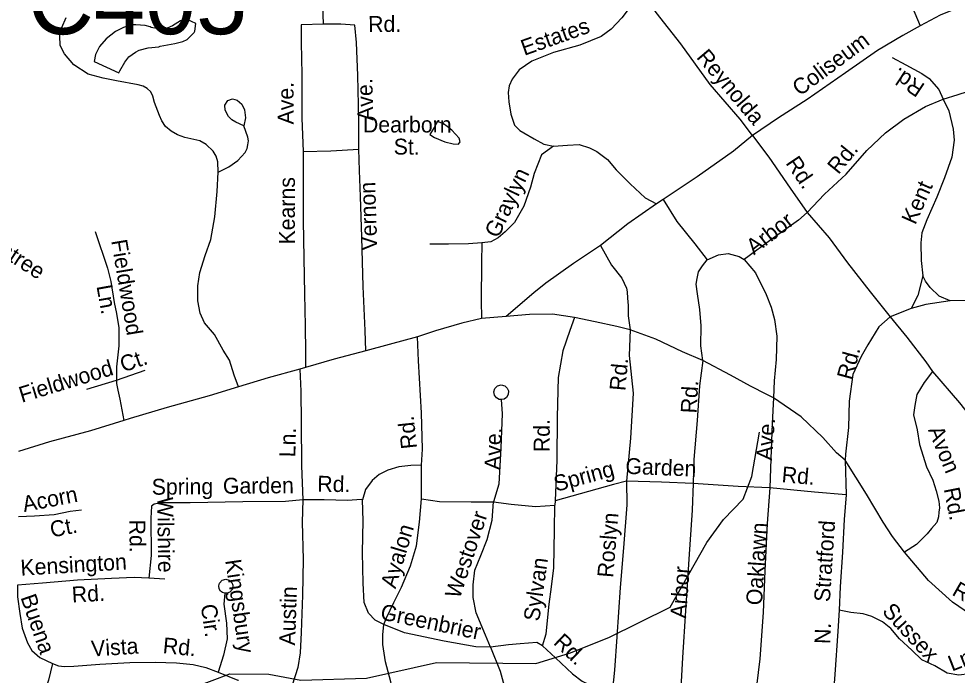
# Model space of a CAD drawing. Extents: x 1547597 to 1699558, y 810033 to 920809.
# Drawn here: x 1618156 to 1623759, y 860880 to 864801 of the extents above; entities that cross this region are included whole.
import ezdxf

# ---------------------------------------------------------------- set-up
doc = ezdxf.new("R2010")
doc.units = 0
for name, color, linetype in [('Exist Hydrographic Creek Single Shore', 7, 'Continuous'), ('Exist Hydrographic Misc Water Feature', 7, 'Continuous'), ('Exist Road Non-System Type 51', 7, 'Continuous'), ('Exist Road Non-System Type 51 Label', 7, 'Continuous'), ('Exist Road Secondary Structure Culvert Number Label', 7, 'Continuous')]:
    doc.layers.add(name, color=color, linetype=linetype)

msp = doc.modelspace()

# ---------------------------------------------------------------- linework, layer by layer
at = {"layer": 'Exist Hydrographic Creek Single Shore'}
msp.add_lwpolyline([(1618887.7, 860689), (1619415.7, 860888.3), (1619648.8, 860886.9), (1619840.7, 860850.2), (1620232.8, 860861.9), (1620650.8, 860955.3), (1621242.8, 860949.7), (1621443.8, 861011.3), (1621679.4, 861104.8), (1622045.6, 861286.4), (1622264.9, 861672.7), (1622362.8, 861810), (1622480.8, 861932.3), (1622532.7, 862065.9), (1622577.8, 862330.8)], dxfattribs=at)
at = {"layer": 'Exist Hydrographic Misc Water Feature'}
msp.add_line((1618606.4, 864545.7), (1618753.6, 864478), dxfattribs=at)
for points in [[(1619213.2, 864772), (1619162, 864795.7), (1619146, 864795.9), (1619121.9, 864788.2), (1619073.6, 864758.9), (1619041.4, 864745.3), (1618977.4, 864742.3), (1618945.5, 864748.7), (1618939.5, 864752.8), (1618909.9, 864759.7), (1618853.8, 864764), (1618829.8, 864764.3), (1618781.6, 864749), (1618733.3, 864723.7), (1618676.7, 864680.4), (1618638.1, 864635), (1618613.5, 864587.3), (1618606.4, 864545.7)], [(1618753.6, 864478), (1618760.1, 864489.3), (1618788.8, 864540.9), (1618813.2, 864572.6), (1618853.6, 864602), (1618875, 864613.8), (1618927.8, 864626.9), (1618991.9, 864634.1), (1619000, 864638), (1619088.1, 864652.8), (1619136.3, 864664), (1619160.5, 864677.7), (1619203, 864719.1), (1619207.1, 864727.1), (1619213.2, 864772)], [(1620635.4, 864151.4), (1620610.3, 864109.4), (1620637.4, 864091.6), (1620700.4, 864065.4), (1620748.9, 864052.8), (1620781.5, 864052.4), (1620790.5, 864065.4), (1620785.5, 864087.1), (1620740.9, 864135.3), (1620714.1, 864156.5), (1620692, 864172.7), (1620656.2, 864186.3), (1620635.4, 864151.4)]]:
    msp.add_lwpolyline(points, dxfattribs=at)
at = {"layer": 'Exist Road Non-System Type 51'}
for p, q in [((1622003.1, 863720.4), (1621963.5, 863695.6)), ((1623483.3, 863069.8), (1623359.3, 863019.8)), ((1621066.6, 863021.8), (1620918.5, 863010.2)), ((1621204.6, 863033.6), (1621066.6, 863021.8)), ((1621342.5, 863037.2), (1621204.6, 863033.6)), ((1621474, 863017.1), (1621342.5, 863037.2)), ((1618739.9, 862643.1), (1618911.1, 862701.7)), ((1619867, 862717.5), (1619834.8, 862708)), ((1618562.2, 862588.9), (1618739.9, 862643.1)), ((1623090.8, 862164), (1623095.2, 861958.2)), ((1620560.5, 861933.6), (1620559.6, 862135.3)), ((1621359.3, 861921.6), (1621357, 861895.6)), ((1619026.9, 861452.6), (1618933, 861460.2))]:
    msp.add_line(p, q, dxfattribs=at)
for points in [[(1623402.4, 865857.2), (1623416.8, 865768.8), (1623401.5, 865565.2), (1623372.7, 865399.7), (1623359.2, 865296.1), (1623359.9, 865224.1), (1623378.6, 865149.9), (1623403.2, 865069.5), (1623435.9, 864983), (1623489.9, 864872.2), (1623538.4, 864758.4)], [(1619974.7, 864768.5), (1619970.6, 864882.4), (1619972.6, 865036.9)], [(1624620.7, 865036.2), (1624520.4, 865013.8), (1624387.1, 864988), (1624207, 864957), (1624014.7, 864930.1), (1623874.3, 864898), (1623740.6, 864856.7), (1623658, 864822.6), (1623538.4, 864758.4)], [(1621873.7, 864967.5), (1621826.7, 864898.2), (1621757.2, 864805.5), (1621692.2, 864738.6), (1621633.5, 864695.6), (1621505, 864643.6), (1621348.4, 864598.3), (1621219.7, 864548.3), (1621142.8, 864495.6), (1621102, 864440.4), (1621084.4, 864401), (1621077, 864359.5), (1621081.7, 864304.8), (1621094.6, 864230.7), (1621115.5, 864166.2), (1621148.1, 864132.7), (1621171.3, 864119.5)], [(1622537.2, 864104.5), (1622462.5, 864200.3), (1622284, 864409), (1622108.3, 864651.7), (1621961.6, 864838), (1621873.7, 864967.5)], [(1619346.8, 863885.3), (1619343.9, 863947.2), (1619335.1, 863979.6), (1619316.9, 864009.6), (1619273.7, 864050.3), (1619236.1, 864071.1), (1619146.5, 864092.5), (1619104.4, 864107.2), (1619065.2, 864129.2), (1619032, 864158), (1619010.3, 864190.7), (1618996.3, 864223.4), (1618965.2, 864300.3), (1618955.6, 864338.9), (1618944.5, 864363.5), (1618921.5, 864383.8), (1618898.8, 864397.7), (1618868, 864406.7), (1618738.6, 864431), (1618658.8, 864446.2), (1618569.5, 864469.6), (1618484.3, 864525), (1618429.7, 864591.7), (1618402.4, 864640.3), (1618401.4, 864698.1), (1618412.2, 864747.9), (1618439.1, 864807.4)], [(1619974.7, 864768.5), (1619842.7, 864764.7), (1619841, 864658.7), (1619845.9, 864468.7), (1619845.6, 864207), (1619854.2, 864008.9)], [(1620186.1, 864021.6), (1620187.1, 864199.4), (1620179.4, 864461.3), (1620172.8, 864659.4), (1620162.5, 864763.5), (1620078.5, 864768.8), (1619974.7, 864768.5)], [(1623538.4, 864758.4), (1623433.6, 864700.3), (1623282.3, 864610.7), (1623092.3, 864477.9), (1622862.9, 864319), (1622692.9, 864208.7), (1622537.2, 864104.5)], [(1623370.3, 864568.9), (1623451.4, 864525.6), (1623548.4, 864474), (1623592, 864443.3), (1623648.7, 864378.3), (1623675.8, 864320)], [(1623675.8, 864320), (1623764.2, 864348.6), (1623870.6, 864382.9), (1623952.5, 864377.4), (1624093.2, 864397), (1624195.3, 864409.2), (1624239.5, 864411), (1624358.4, 864430)], [(1624358.4, 864430), (1624392.1, 864294.8), (1624399.5, 864190.3), (1624390.2, 864118.5), (1624376.4, 864044.7), (1624351.4, 863983.2), (1624310.1, 863903.9), (1624244.8, 863812.9), (1624209.4, 863735.6), (1624186.4, 863666), (1624172.9, 863582.3), (1624163, 863462.6), (1624155.6, 863382.7), (1624116.3, 863297.5), (1624077.4, 863234), (1624040.7, 863192.7), (1624000.2, 863159.3), (1623963.8, 863139.9), (1623907.7, 863126.8), (1623823.7, 863118.3), (1623717.8, 863116)], [(1619499.3, 864160.6), (1619451.7, 864183.4), (1619428.8, 864197.8), (1619408.2, 864216.1), (1619388.4, 864254.9), (1619385.4, 864285.6), (1619404.7, 864312.4), (1619431.9, 864321.6), (1619459.8, 864315.3), (1619488.5, 864290.5), (1619502.9, 864256.6), (1619510.1, 864208.4), (1619499.3, 864160.6)], [(1622864, 863644.4), (1622967.4, 863753), (1623097, 863871.7), (1623219.3, 864013.7), (1623330.9, 864119.8), (1623440.1, 864201.9), (1623569.3, 864277.7), (1623675.8, 864320)], [(1623675.8, 864320), (1623708.6, 864251.5), (1623734.8, 864141.1), (1623741.6, 864075.1), (1623728, 863973.3), (1623684, 863850.1), (1623638.1, 863735), (1623577.9, 863599.9), (1623548.7, 863522.5), (1623541.7, 863462.6), (1623544, 863356.7), (1623554.5, 863264.6)], [(1619346.8, 863885.3), (1619409.3, 863916.3), (1619463.9, 863953.4), (1619508.5, 864002.5), (1619519.4, 864024.9), (1619523.4, 864048.2), (1619526.7, 864071.4), (1619524.2, 864094.2), (1619499.3, 864160.6)], [(1621171.3, 864119.5), (1621232.4, 864084), (1621291.8, 864051), (1621347.9, 864040.2)], [(1622537.2, 864104.5), (1622423, 864010.4), (1622206.1, 863857.5), (1622003.1, 863720.4)], [(1622537.2, 864104.5), (1622634.6, 863973.7), (1622761.8, 863788.8), (1622864, 863644.4)], [(1619854.2, 864008.9), (1619853.7, 863845), (1619853.4, 863595.3), (1619857.7, 863371.3), (1619862.2, 863157.3), (1619865.1, 862967.3), (1619868.5, 862809.3), (1619867, 862717.5)], [(1619854.2, 864008.9), (1620018.2, 864012.2), (1620186.1, 864021.6)], [(1620228.3, 862817.6), (1620224.1, 862939.6), (1620212.6, 863201.6), (1620203.4, 863495.5), (1620195.5, 863739.6), (1620190.1, 863893.6), (1620186.1, 864021.6)], [(1621347.9, 864040.2), (1621276.9, 863987.3), (1621232.5, 863876.5)], [(1621347.9, 864040.2), (1621433, 864045.8), (1621501.9, 864049), (1621564.5, 864029), (1621608.1, 864008.3), (1621671.4, 863960.9), (1621722.5, 863898.8), (1621806.6, 863814.6), (1621895.8, 863732), (1621963.5, 863695.6)], [(1619467.5, 862602.1), (1619442.7, 862672.5), (1619413.3, 862760.8), (1619375.4, 862821.2), (1619324.9, 862914.2), (1619264.1, 862985.1), (1619239.1, 863041.6), (1619224.4, 863115.8), (1619225.8, 863205.6), (1619237, 863285.4), (1619268.7, 863386.8), (1619302.2, 863482.2), (1619326.4, 863617.8), (1619340.9, 863769.4), (1619346.8, 863885.3)], [(1621232.5, 863876.5), (1621211.2, 863795.1), (1621171.3, 863681.6), (1621115.9, 863584.7), (1621060.9, 863527.6), (1621018.4, 863492.2), (1620974.1, 863469.1), (1620920.1, 863462)], [(1621963.5, 863695.6), (1621793.4, 863575), (1621628.7, 863446.7)], [(1622003.1, 863720.4), (1622085, 863590.7), (1622192.8, 863457.1), (1622265.5, 863360.3)], [(1622864, 863644.4), (1622811.6, 863598.4), (1622661, 863489.8), (1622487.4, 863363.4)], [(1622864, 863644.4), (1622995.4, 863492.3), (1623104.8, 863342.6), (1623240.1, 863169.9), (1623359.3, 863019.8)], [(1618612.7, 863529.9), (1618685.7, 863311.2), (1618704.9, 863230.7), (1618725.7, 863105.8), (1618739, 863039.6), (1618752.4, 862955.6), (1618752.6, 862847.4), (1618739.8, 862721.5), (1618739.9, 862643.1)], [(1620920.1, 863462), (1620842, 863457.2), (1620722.3, 863455.2), (1620610.2, 863454.9)], [(1620920.1, 863462), (1620918.1, 863343.9), (1620916.3, 863118.3), (1620918.5, 863010.2)], [(1621628.7, 863446.7), (1621468.6, 863339.4), (1621301.9, 863220.7), (1621232.1, 863163.9), (1621066.6, 863021.8)], [(1621628.7, 863446.7), (1621694.7, 863329.4), (1621755.8, 863251.8), (1621783.9, 863190.7), (1621788.8, 863169.2), (1621791.1, 863132.5), (1621794.6, 863088.4), (1621795.4, 863025.5), (1621807, 862942.9)], [(1622265.5, 863360.3), (1622332.9, 863391.5), (1622391.7, 863397.9), (1622456.8, 863380), (1622487.4, 863363.4)], [(1622240.4, 862760), (1622228.9, 862847.6), (1622230.5, 862966.5), (1622223.1, 863064.8), (1622208.6, 863156.9), (1622200.2, 863215.1), (1622206.2, 863248.8), (1622214.6, 863288.8), (1622237.5, 863325.6), (1622265.5, 863360.3)], [(1622487.4, 863363.4), (1622553.9, 863282.3), (1622617.7, 863153.3), (1622648.3, 863077.9), (1622669, 863005), (1622682.2, 862904.2), (1622677.2, 862765.4), (1622665.7, 862638.2), (1622662.4, 862535.8)], [(1623554.5, 863264.6), (1623524.5, 863147.2), (1623483.3, 863069.8)], [(1623717.8, 863116), (1623652.3, 863143), (1623597.1, 863195.9), (1623569.9, 863234.3), (1623554.5, 863264.6)], [(1623717.8, 863116), (1623571.7, 863094.4), (1623483.3, 863069.8)], [(1620918.5, 863010.2), (1620800.3, 862982.1), (1620643.7, 862936.7), (1620537.3, 862900.4)], [(1621474, 863017.1), (1621445.7, 862937.8), (1621403.7, 862818.2), (1621375.7, 862658.9), (1621370, 862421.3), (1621368.2, 862163.4), (1621359.3, 861921.6)], [(1621807, 862942.9), (1621726.1, 862962.9), (1621596.6, 862990.4), (1621474, 863017.1)], [(1623359.3, 863019.8), (1623291.6, 862960.1), (1623226.2, 862853.1), (1623186.6, 862784.3), (1623136.5, 862675.6), (1623113.9, 862516.2), (1623110.2, 862358.6), (1623091.8, 862201.1), (1623090.8, 862164)], [(1623359.3, 863019.8), (1623458.7, 862899.9), (1623572.6, 862752.2), (1623611.9, 862694.2)], [(1621807, 862942.9), (1621800.4, 862789.2), (1621823.8, 862564.3), (1621807.7, 862296.7), (1621784.7, 862039.2)], [(1622240.4, 862760), (1622118.3, 862811.2), (1621959.8, 862887.2), (1621807, 862942.9)], [(1620537.3, 862900.4), (1620366.7, 862855.3), (1620228.3, 862817.6)], [(1620559.6, 862135.3), (1620566.1, 862229.3), (1620561.3, 862447.3), (1620542, 862757.4), (1620537.3, 862900.4)], [(1620228.3, 862817.6), (1620039.5, 862766.6), (1619867, 862717.5)], [(1622240.4, 862760), (1622220, 862607.6), (1622206.8, 862401.1), (1622187, 862168.2), (1622182.1, 862024.4)], [(1622662.4, 862535.8), (1622622.8, 862557.3), (1622525.4, 862606.8), (1622404.9, 862671.3), (1622240.4, 862760)], [(1619834.8, 862708), (1619644.3, 862655.2), (1619467.5, 862602.1)], [(1619834.8, 862708), (1619840.2, 862576), (1619841.2, 862392.1), (1619843.3, 862130.3), (1619851.2, 861928.2)], [(1623611.9, 862694.2), (1623561.4, 862628.8), (1623518.5, 862555.9), (1623505.6, 862490.9), (1623498.7, 862435), (1623519.1, 862344.9), (1623533.5, 862258.8), (1623576.4, 862125.3), (1623613.8, 862044.9), (1623634.3, 861981.4), (1623649.3, 861919.7), (1623652.9, 861880.3), (1623649.7, 861853.4), (1623647.4, 861826.2), (1623636.7, 861791.9), (1623606.3, 861757.1), (1623578.8, 861725.1), (1623515.8, 861660.2), (1623444.3, 861614.7)], [(1623611.9, 862694.2), (1623773, 862506.4), (1623855.1, 862403.1), (1623916.3, 862322.3)], [(1618739.9, 862643.1), (1618740, 862622.1), (1618746.7, 862582.3), (1618760, 862529.3), (1618782.2, 862400.9)], [(1621037, 862526.1), (1621023.2, 862527.4), (1621007.6, 862536.1), (1620995.7, 862551.9), (1620992.3, 862572.2), (1620998.5, 862591.5), (1621013.8, 862607.4), (1621035.4, 862613.6), (1621057.7, 862607.9), (1621072, 862595.2), (1621079.9, 862577.8), (1621078.4, 862556.5), (1621068.9, 862539.2), (1621053.3, 862529), (1621037, 862526.1)], [(1619467.5, 862602.1), (1619292.9, 862548.9), (1619042, 862479.1), (1618821.1, 862412.8), (1618782.2, 862400.9)], [(1621037, 862526.1), (1621041.6, 862440.1), (1621034.5, 862238.2), (1621021.3, 862020.5), (1620989.8, 861915.1)], [(1622662.4, 862535.8), (1622655.2, 862383.6), (1622645.9, 862171.9), (1622639.3, 861999.7)], [(1623090.8, 862164), (1623038.8, 862208.1), (1622956.4, 862299.4), (1622826.7, 862423.5), (1622662.4, 862535.8)], [(1618782.2, 862400.9), (1618584.3, 862340.5), (1618339.4, 862274.6), (1618154.7, 862215.8)], [(1623444.3, 861614.7), (1623371.9, 861707.8), (1623317.8, 861793.8), (1623216.7, 861961.4), (1623090.8, 862164)], [(1620559.6, 862135.3), (1620496.7, 862132.4), (1620424.5, 862123.5), (1620360.3, 862104.6), (1620308.1, 862079.2), (1620265.6, 862042.1), (1620226.9, 861988.6), (1620208.8, 861926.7)], [(1621784.7, 862039.2), (1621707.6, 862018.4), (1621507, 861963.4), (1621359.3, 861921.6)], [(1621784.7, 862039.2), (1621785.6, 861897.3), (1621765.8, 861639.8), (1621746.2, 861404.3), (1621725.8, 861108.7), (1621712.8, 860909.1), (1621701.8, 860795)], [(1622182.1, 862024.4), (1621993.5, 862032.2), (1621784.7, 862039.2)], [(1622182.1, 862024.4), (1622177.1, 861865.9), (1622157.3, 861572.6), (1622137.5, 861264.6), (1622119.4, 860984.7), (1622106.2, 860768.3)], [(1622639.3, 861999.7), (1622450.6, 862007.3), (1622182.1, 862024.4)], [(1622639.3, 861999.7), (1622624.5, 861785.7), (1622609.6, 861503.2), (1622599.7, 861254.7), (1622580, 860978.1), (1622551.9, 860748.4)], [(1623095.2, 861958.2), (1622907.6, 861972.4), (1622639.3, 861999.7)], [(1623095.2, 861958.2), (1623084.8, 861810.4), (1623073.6, 861614.7), (1623060.2, 861407), (1623054, 861269.3)], [(1619851.2, 861928.2), (1619749.2, 861917.7), (1619493.4, 861915.4), (1619179.7, 861910.2), (1619001.8, 861908.8), (1618963.8, 861901.4), (1618947.6, 861889.7), (1618944.5, 861817.7), (1618947.2, 861595.7), (1618933, 861460.2)], [(1619851.2, 861928.2), (1619848.3, 861794.4), (1619854.8, 861570.3), (1619849.7, 861358.7), (1619842.1, 861134.9), (1619836.5, 861013), (1619821.1, 860925.2), (1619787.5, 860819.9), (1619729, 860728.6)], [(1620208.8, 861926.7), (1620201.8, 861929.1), (1620117.9, 861924.2), (1619980.1, 861926.4), (1619851.2, 861928.2)], [(1620335.4, 861183.4), (1620282.9, 861208.2), (1620243.5, 861250.9), (1620218.6, 861313.2), (1620212.3, 861429.2), (1620209, 861613.2), (1620211.8, 861801), (1620208.8, 861926.7)], [(1620335.4, 861183.4), (1620351, 861223.3), (1620394.3, 861314.4), (1620441.7, 861405.7), (1620495.6, 861532.9), (1620531.4, 861652.2), (1620547.5, 861794), (1620560.5, 861933.6)], [(1620560.5, 861933.6), (1620668.1, 861917.8), (1620857.9, 861915.2), (1620989.8, 861915.1)], [(1620972.6, 861048), (1620941.6, 861118.2), (1620887.7, 861253), (1620869.1, 861343.2), (1620868.3, 861419.3), (1620879.6, 861506.9), (1620914.8, 861594.4), (1620952.4, 861689.7), (1620981.9, 861805.4), (1620989.8, 861915.1)], [(1620989.8, 861915.1), (1621095.4, 861901.5), (1621240.9, 861887.4), (1621357, 861895.6)], [(1621282.3, 861055.3), (1621305.4, 861126.9), (1621322, 861304.4), (1621335.7, 861408.2), (1621351.4, 861521.9), (1621354, 861747.8), (1621357, 861895.6)], [(1618529.7, 861866), (1618462.6, 861857.1), (1618366.6, 861838.5), (1618250.6, 861830.2), (1618153.4, 861825.6)], [(1624069.6, 861116), (1623968.8, 861175.7), (1623838, 861241.8), (1623731.3, 861315.4), (1623587.6, 861445.6), (1623444.3, 861614.7)], [(1618933, 861460.2), (1618843.9, 861463.8), (1618709.1, 861458.5), (1618506.3, 861446.6), (1618296.5, 861429.8), (1618147.4, 861417.9)], [(1619385.2, 861369.3), (1619372.3, 861373), (1619360.1, 861382.6), (1619352.2, 861396), (1619349.9, 861413.1), (1619354.1, 861429.8), (1619370, 861446.7), (1619391.9, 861452.8), (1619412.9, 861447.8), (1619428.2, 861433.5), (1619434.6, 861416.8), (1619431.8, 861393.4), (1619415.8, 861374.9), (1619399.4, 861369.2), (1619385.2, 861369.3)], [(1618147.4, 861417.9), (1618147.3, 861348), (1618161.7, 861247.9), (1618176.4, 861161.7), (1618207, 861073.5), (1618234.3, 861027.1), (1618281.7, 860986.3), (1618358, 860948.9)], [(1619385.2, 861369.3), (1619379.3, 861303.6), (1619395.6, 861191.6), (1619400.1, 861097.5), (1619378.7, 860999.9), (1619346.1, 860898.3)], [(1623054, 861269.3), (1623045.8, 861143.4), (1623027.5, 860883.8), (1623014.7, 860704.2)], [(1624069.6, 861116), (1624047.2, 861045.2), (1623984.1, 860974.2), (1623909.3, 860919.5), (1623830.9, 860888.7), (1623768.9, 860879.8), (1623699.1, 860893), (1623626.2, 860935.4), (1623546.9, 860972.7), (1623488.7, 861029), (1623414.7, 861097.5), (1623363.7, 861158.1), (1623312.5, 861199), (1623249.1, 861230.1), (1623197.4, 861247), (1623123.7, 861254.1), (1623054, 861269.3)], [(1620384.5, 860604.8), (1620406.4, 860658.8), (1620405.4, 860716.7), (1620377.3, 860841.1), (1620345, 860959.4), (1620330.5, 861063.6), (1620329.5, 861121.6), (1620335.4, 861183.4)], [(1620972.6, 861048), (1620884.8, 861049.1), (1620695.4, 861084), (1620458.4, 861133.4), (1620335.4, 861183.4)], [(1621282.3, 861055.3), (1621248.7, 861075.8), (1621148.9, 861066.8), (1621079.1, 861061.2), (1620972.6, 861048)], [(1620972.6, 861048), (1621030.3, 860903.1), (1621092.7, 860676.3), (1621109.5, 860588.1), (1621130.6, 860529.9)], [(1621282.3, 861055.3), (1621361.1, 860984), (1621461.6, 860888.6), (1621519.9, 860843.9), (1621603.4, 860804.6), (1621701.8, 860795)], [(1618358, 860948.9), (1618333.5, 860849.6), (1618309.4, 860773.8), (1618325.7, 860771.1), (1618341.9, 860759.7), (1618352, 860742.9), (1618354.4, 860725.1), (1618348.6, 860705), (1618333.9, 860689.5), (1618313.7, 860681.9), (1618288.6, 860685.4), (1618269.7, 860702), (1618261.9, 860722.1), (1618264.9, 860730.5), (1618203.9, 860731.7), (1618133.9, 860724.7), (1618073.8, 860709.6), (1617973.2, 860663.2), (1617848.2, 860597.1), (1617738.6, 860544.5)], [(1618358, 860948.9), (1618392.3, 860936.8), (1618429.1, 860931.5), (1618484.7, 860933.4), (1618640.6, 860945), (1618818.6, 860956.4), (1618970.5, 860958.1), (1619098.3, 860954.1), (1619196.1, 860944.7), (1619273.6, 860925.5), (1619346.1, 860898.3)], [(1619346.1, 860898.3), (1619464.4, 860850.6), (1619467.2, 860850.4)]]:
    msp.add_lwpolyline(points, dxfattribs=at)

# ---------------------------------------------------------------- texts
at = {"layer": 'Exist Road Non-System Type 51 Label'}
for s, rotation, p in [('Rd.', 0.1629, (1620241.7, 864721.9)), ('Estates', 19.547, (1621174.1, 864579)), ('Coliseum', 36.7609, (1622819.3, 864335.4)), ('Reynolda', 310.2032, (1622197.9, 864569.1)), ('Rd.', 146.4162, (1623572.7, 864406)), ('Ave.', 89.9325, (1619796.4, 864169.5)), ('Ave.', 91.6826, (1620273.8, 864192.1)), ('Dearborn', 359.9777, (1620210.6, 864121.6)), ('St.', 359.7338, (1620394.3, 863989.7)), ('Rd.', 50.9283, (1623049.3, 863866.5)), ('Rd.', 304.0284, (1622731.4, 863939.1)), ('Graylyn', 64.4264, (1621018.6, 863485.3)), ('Kearns', 89.9398, (1619804.1, 863452.5)), ('Vernon', 91.843, (1620296.7, 863418.3)), ('Kent', 65.9859, (1623508.9, 863565.9)), ('Arbor', 37.6832, (1622545.4, 863387.2)), ('Raintree', 327.1298, (1617869.3, 863500.5)), ('Fieldwood', 279.4578, (1618707.4, 863475.2)), ('Ln.', 280.1396, (1618619.5, 863203.8)), ('Ct.', 18.9018, (1618779.5, 862688)), ('Rd.', 74.8352, (1623130.7, 862638.2)), ('Fieldwood', 16.9685, (1618173.8, 862506.6)), ('Rd.', 84.8885, (1621777.3, 862575.4)), ('Rd.', 86.851, (1622202.7, 862442)), ('Rd.', 96.1595, (1620534.3, 862236.1)), ('Rd.', 89.5933, (1621325.1, 862211.7)), ('Ave.', 85.8078, (1622653.3, 862160.7)), ('Ln.', 88.6092, (1619806.9, 862181.1)), ('Ave.', 87.9867, (1621030.6, 862104.4)), ('Avon', 292.2216, (1623583.6, 862345.4)), ('Garden', 357.6553, (1621776.5, 862083.1)), ('Spring', 15.3211, (1621364.9, 861974.8)), ('Rd.', 355.1646, (1622708.4, 862032.8)), ('Spring', 0.448, (1618949.8, 861957.6)), ('Garden', 0.4961, (1619375, 861963.6)), ('Rd.', 359.0863, (1619937.7, 861976.3)), ('Rd.', 281.19, (1623678.2, 861992.6)), ('Acorn', 10.9972, (1618187.5, 861853.8)), ('Wilshire', 270.6969, (1618982.5, 861943.5)), ('Westover', 71.681, (1620788.2, 861331.8)), ('Roslyn', 85.2463, (1621704.5, 861459.9)), ('Ct.', 10.9972, (1618352.1, 861701.9)), ('Rd.', 270.6969, (1618815.8, 861808.8)), ('Ayalon', 73.2841, (1620405, 861392.6)), ('Oaklawn', 86.3275, (1622592.9, 861295.7)), ('Stratford', 86.2935, (1622998.7, 861315.3)), ('Kensington', 3.3571, (1618168.4, 861474.4)), ('Kingsbury', 278.3002, (1619388.2, 861565.8)), ('Sylvan', 82.1338, (1621263.5, 861198)), ('Arbor', 85.8456, (1622140.1, 861216.7)), ('Robin-', 330.2235, (1623722.2, 861362.2)), ('Rd.', 3.3571, (1618474.9, 861313.4)), ('Austin', 88.1931, (1619805.6, 861056.4)), ('Buena', 289.1348, (1618164.9, 861345)), ('Cir.', 278.3002, (1619241.7, 861297.8)), ('Greenbrier', 348.2147, (1620309.7, 861214.7)), ('Sussex', 312.786, (1623305.7, 861257.6)), ('N.', 88.1066, (1623001.4, 861065.2)), ('Vista', 3.6653, (1618590.8, 860991.1)), ('Rd.', 354.5192, (1619012.9, 861011.7)), ('Rd.', 316.4689, (1621342.7, 861069.4)), ('Ln.', 21.4457, (1623727.8, 860901.1))]:
    msp.add_text(s, height=95, rotation=rotation, dxfattribs=at).set_placement(p)
at = {"layer": 'Exist Road Secondary Structure Culvert Number Label'}
msp.add_text('C405', height=410.1, dxfattribs=at).set_placement((1618207.7, 864708.5))

doc.saveas('drawing.dxf')
